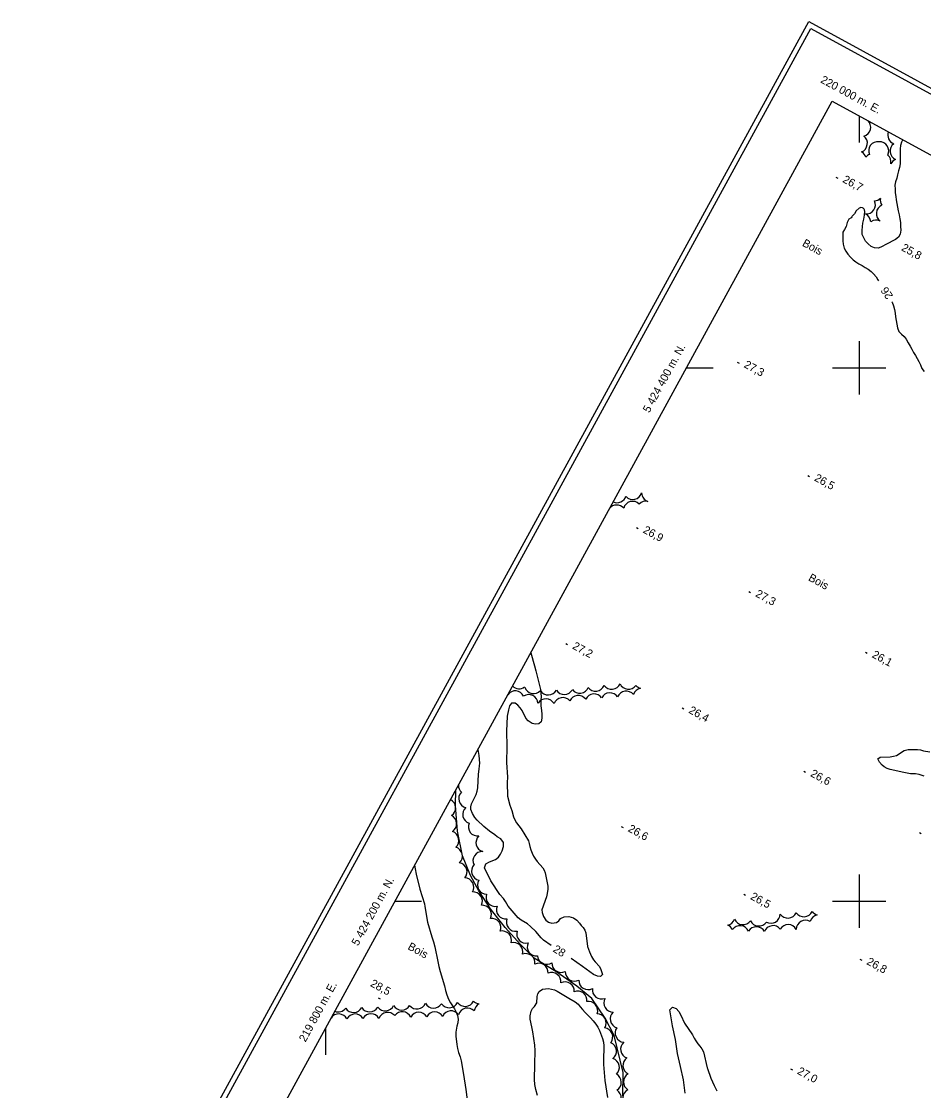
# Model space of a CAD drawing. Extents: x 219136 to 222520, y 5421589 to 5424530.
# Drawn here: x 219686 to 220024.1, y 5424129 to 5424529.9 of the extents above; entities that cross this region are included whole.
import ezdxf

# ---------------------------------------------------------------- set-up
doc = ezdxf.new("R2010")
doc.units = 0
for name, color, linetype in [('Level 2', 7, 'Continuous'), ('Level 22', 7, 'Continuous'), ('Level 3', 7, 'Continuous'), ('Level 44', 7, 'Continuous'), ('Level 60', 7, 'Continuous'), ('Level 61', 7, 'Continuous')]:
    doc.layers.add(name, color=color, linetype=linetype)

msp = doc.modelspace()

# ---------------------------------------------------------------- linework, layer by layer
at = {"layer": 'Level 2'}
for points in [[(220016.51, 5424485.47), (220016.09, 5424485.12), (220015.91, 5424484.87), (220015.8, 5424484.63), (220015.47, 5424483.35), (220015.33, 5424482.08), (220015.29, 5424480.61), (220015.31, 5424479.23), (220015.36, 5424477.78), (220015.32, 5424476.52), (220015.04, 5424475.07), (220014.68, 5424473.8), (220014.29, 5424472.41), (220014.05, 5424471.08), (220013.57, 5424469.74), (220013.38, 5424468.49), (220013.42, 5424467), (220013.51, 5424465.64), (220013.66, 5424464.28), (220013.89, 5424462.97), (220014.1, 5424461.62), (220014.28, 5424460.29), (220014.6, 5424458.92), (220014.95, 5424457.4), (220015.25, 5424455.91), (220015.41, 5424454.52), (220015.46, 5424453.01), (220015.56, 5424451.67), (220015.32, 5424450.09), (220014.67, 5424449), (220013.64, 5424448.14), (220012.31, 5424447.43)], [(220012.31, 5424447.43), (220011.15, 5424446.81), (220009.97, 5424446.18), (220008.56, 5424445.43), (220007.27, 5424444.92), (220005.77, 5424444.95), (220004.49, 5424445.49), (220003.4, 5424446.46), (220002.39, 5424447.54), (220001.71, 5424448.73), (220001.1, 5424450.01), (220001.06, 5424451.51), (220001.21, 5424452.93), (220001.38, 5424454.29), (220001.69, 5424455.79), (220001.96, 5424457.26), (220002.11, 5424458.66), (220001.98, 5424459.21), (220001.84, 5424459.45), (220001.46, 5424459.86), (220001.22, 5424459.98), (220000.63, 5424460.1), (220000.32, 5424460.03), (219999.95, 5424459.82), (219998.9, 5424458.89), (219998.16, 5424457.68), (219997.74, 5424457.26), (219997.36, 5424456.89), (219997.25, 5424456.66), (219996.92, 5424456.21), (219996.1, 5424455.71), (219996.1, 5424455.71)], [(219996.1, 5424455.71), (219995.46, 5424454.44), (219995.15, 5424453.01), (219994.47, 5424451.81), (219993.85, 5424450.89), (219993.81, 5424450.59), (219993.83, 5424449.11), (219993.84, 5424447.61), (219993.97, 5424446.34), (219994.38, 5424444.91), (219995.01, 5424443.76), (219995.73, 5424442.65), (219996.72, 5424441.5), (219997.67, 5424440.54), (219998.69, 5424439.71), (219999.83, 5424439), (220001.05, 5424438.32), (220002.27, 5424437.67), (220003.38, 5424436.97), (220004.43, 5424436.12), (220005.38, 5424435.23), (220006.28, 5424434.15), (220007, 5424432.96), (220007.2, 5424432.62)], [(220012.19, 5424424.76), (220012.3, 5424424.56), (220012.81, 5424423.25), (220013.16, 5424421.9), (220013.41, 5424420.51), (220013.63, 5424419.12), (220013.88, 5424417.73), (220014.09, 5424416.38), (220014.32, 5424415.05), (220014.8, 5424413.67)], [(220014.8, 5424413.67), (220015.84, 5424412.61), (220016.79, 5424411.73), (220017.64, 5424410.71), (220018.38, 5424409.42), (220019.07, 5424408.13), (220019.71, 5424406.95), (220020.38, 5424405.76), (220021.04, 5424404.63), (220021.67, 5424403.46), (220022.28, 5424402.32), (220022.91, 5424401.1), (220023.47, 5424399.77), (220024.33, 5424398.58)], [(219876.87, 5424293.2), (219878.28, 5424288.32), (219878.84, 5424286.4), (219880.22, 5424280.87), (219880.52, 5424279.43), (219880.7, 5424278.03), (219880.74, 5424276.69), (219880.63, 5424275.47), (219880.6, 5424274.33), (219880.66, 5424273.32), (219880.93, 5424271.46), (219881.04, 5424270.19), (219881.03, 5424268.6), (219880.79, 5424267.25), (219879.89, 5424266.5), (219878.71, 5424266.4), (219877.39, 5424266.64), (219875.95, 5424267.59), (219875.07, 5424268.67), (219873.62, 5424271.47), (219872.87, 5424272.58), (219872, 5424273.58), (219870.98, 5424274.26), (219869.68, 5424274.24), (219868.93, 5424273.31), (219868.54, 5424271.78), (219868.08, 5424269.39), (219867.77, 5424263.82), (219867.97, 5424258.07), (219867.76, 5424251.97), (219868.15, 5424246.52), (219868.01, 5424244.47), (219868.15, 5424239.37), (219869.01, 5424236.04), (219869.73, 5424234.01), (219870.45, 5424231.68), (219870.94, 5424230.51), (219871.59, 5424229.39), (219873.35, 5424227.12), (219876.06, 5424222.63), (219876.34, 5424221.6), (219876.57, 5424220.48), (219876.9, 5424219.27), (219877.38, 5424218.05), (219877.95, 5424216.92), (219878.61, 5424215.84), (219879.34, 5424214.86), (219881.41, 5424212.59), (219881.97, 5424211.62), (219882.33, 5424210.66), (219883.34, 5424205.7), (219883.29, 5424204.54), (219883.07, 5424202.94), (219882.73, 5424201.62), (219880.99, 5424196.83), (219881.1, 5424195.82), (219881.7, 5424194.28), (219882.54, 5424192.92), (219883.56, 5424192.17), (219884.84, 5424191.84), (219886.52, 5424192.04), (219887.36, 5424192.69), (219887.99, 5424193.53), (219889.37, 5424194.2), (219891.2, 5424194.28), (219892.96, 5424193.81), (219894.17, 5424192.87), (219895.21, 5424191.75), (219895.81, 5424190.89), (219896.52, 5424190.1), (219897.1, 5424189.2), (219897.48, 5424188.19)], [(219856.84, 5424230.44), (219855.98, 5424231.4), (219855.08, 5424232.86), (219854.47, 5424234.41), (219854.42, 5424235.43), (219854.66, 5424236.49), (219855.37, 5424237.99), (219855.91, 5424238.97), (219856.41, 5424240.03), (219856.8, 5424241.26), (219857, 5424242.55), (219857.35, 5424247.62), (219857.49, 5424249.48), (219857.69, 5424250.76), (219857.75, 5424251.79), (219857.5, 5424254.59), (219857.12, 5424256.88), (219857.11, 5424257.03)], [(220024.38, 5424246.89), (220022.4, 5424247.56), (220021.07, 5424247.73), (220019.16, 5424247.83), (220016.66, 5424248.27), (220011.6, 5424249.42), (220010.44, 5424249.8), (220009.4, 5424250.34), (220008.57, 5424251.05), (220007.53, 5424252.14), (220006.99, 5424253.42), (220007.86, 5424254), (220011.61, 5424254.2), (220012.85, 5424254.34), (220014, 5424254.66), (220016.89, 5424256.5), (220018.33, 5424256.84), (220019.99, 5424256.93), (220021.77, 5424256.91), (220022.94, 5424256.78), (220024.03, 5424256.41), (220026.42, 5424256.01)], [(219884.53, 5424183.47), (219881.66, 5424185.38), (219880.73, 5424186.32), (219878.82, 5424188.7), (219876.76, 5424190.59), (219875.64, 5424191.49), (219873.25, 5424192.97), (219872.16, 5424193.83), (219868.47, 5424198.18), (219867.45, 5424199.9), (219866.61, 5424201.02), (219865.28, 5424202.59), (219861.91, 5424207.64), (219859.55, 5424212.52), (219860.06, 5424214.02), (219861.39, 5424214.8), (219863.69, 5424215.71), (219864.75, 5424216.47), (219865.6, 5424217.63), (219866.19, 5424218.91), (219866.69, 5424220.51), (219866.67, 5424222), (219865.65, 5424223.35), (219864.29, 5424224.21), (219863.36, 5424224.88), (219861.45, 5424226.33), (219859.31, 5424228.07), (219856.84, 5424230.44)], [(219833.36, 5424213.55), (219833.57, 5424212.12), (219833.93, 5424210.19), (219835.35, 5424204.57), (219837.01, 5424198.98), (219837.23, 5424198), (219838.23, 5424192.19), (219839.87, 5424186.63), (219840.46, 5424184.79), (219840.9, 5424182.97), (219842.04, 5424177.38), (219842.41, 5424175.51), (219842.92, 5424173.65), (219844.53, 5424168.25), (219844.94, 5424166.53), (219845.45, 5424164.86), (219846.08, 5424163.3), (219846.77, 5424161.93), (219848.28, 5424159.73), (219848.95, 5424158.47), (219849.48, 5424157.13), (219849.66, 5424155.77), (219849.52, 5424154.47), (219849.18, 5424153.15), (219848.85, 5424150.92), (219848.85, 5424149.4), (219849.13, 5424146.25), (219849.38, 5424144.74), (219849.82, 5424143.25), (219850.4, 5424141.71), (219850.84, 5424140.11), (219851.68, 5424135), (219852.57, 5424129.4), (219853.34, 5424123.72)], [(219897.48, 5424188.19), (219898.2, 5424183), (219898.91, 5424180.99), (219899.62, 5424179.26), (219900.37, 5424178.04), (219900.99, 5424177.25), (219902.67, 5424175.54), (219903.19, 5424174.43), (219903.74, 5424172.56), (219903.06, 5424171.8), (219901.85, 5424171.86), (219900.39, 5424172.55), (219896.23, 5424175.51), (219892.08, 5424178.49)], [(219879.37, 5424127.21), (219878.75, 5424129.4), (219878.43, 5424131.33), (219878.25, 5424133.23), (219878.37, 5424138.85), (219878.51, 5424144.04), (219878.39, 5424146.07), (219877.68, 5424151.08), (219877.36, 5424152.25), (219876.87, 5424154.64), (219876.69, 5424155.83), (219876.67, 5424157.06), (219877.01, 5424158.81), (219877.55, 5424159.76), (219878.27, 5424160.49), (219879.18, 5424161.94), (219879.32, 5424164.27), (219879.56, 5424165.28), (219880.07, 5424166.2), (219881.34, 5424167.03), (219882.4, 5424167.21), (219883.53, 5424167.24), (219884.63, 5424167.09), (219885.73, 5424166.81), (219886.8, 5424166.33), (219891.14, 5424163.68), (219893.5, 5424162.26), (219894.6, 5424161.43), (219895.46, 5424160.46), (219896.28, 5424159.37), (219897.22, 5424158.28), (219899.26, 5424156.28), (219900.27, 5424155.19), (219901.22, 5424153.97), (219902.01, 5424152.78), (219902.61, 5424151.52), (219903.73, 5424148.57), (219904.15, 5424147.13), (219904.25, 5424145.79), (219904.1, 5424140.23), (219904.14, 5424138.81), (219904.7, 5424132.84), (219905.59, 5424126.45)], [(219934.79, 5424128.03), (219934.09, 5424132.99), (219933.05, 5424138.08), (219931.86, 5424142.98), (219931.09, 5424148.19), (219930.02, 5424153.29), (219929.07, 5424159.25), (219930.05, 5424160.28), (219931.41, 5424159.76), (219932.38, 5424158.73), (219933.12, 5424157.31), (219934.45, 5424154.26), (219937.46, 5424149.88), (219938.17, 5424148.71), (219938.76, 5424147.61), (219939.48, 5424146.59), (219940.31, 5424145.67), (219941.03, 5424144.66), (219941.6, 5424143.52), (219943.05, 5424137.59), (219943.15, 5424137.32)], [(219943.15, 5424137.32), (219944.41, 5424133.7), (219945.61, 5424130.96), (219946.67, 5424128.96)]]:
    msp.add_lwpolyline(points, dxfattribs=at)
at = {"layer": 'Level 22'}
for points in [[(219861.84, 5424197.15), (219857.37, 5424203.95), (219854.24, 5424209.69), (219851.33, 5424217), (219849.37, 5424226.25), (219848.73, 5424235.96), (219848.81, 5424241.82)], [(219911.35, 5424126.96), (219911.54, 5424135.82), (219908.13, 5424149.72), (219904.8, 5424156.15), (219899.81, 5424163.54), (219894.17, 5424168.17), (219886.63, 5424173.36), (219878.14, 5424178.71), (219873.01, 5424183.84), (219867.3, 5424190.12), (219861.84, 5424197.15)]]:
    msp.add_lwpolyline(points, dxfattribs=at)
at = {"layer": 'Level 3'}
for p, q in [((219991.26, 5424471.5), (219991.96, 5424471.12)), ((219954.28, 5424402.09), (219954.98, 5424401.71)), ((219980.68, 5424359.59), (219981.38, 5424359.21)), ((219916.46, 5424340.1), (219917.16, 5424339.72)), ((219958.6, 5424316.17), (219959.3, 5424315.79)), ((219890.01, 5424296.59), (219890.71, 5424296.21)), ((220002.28, 5424293.35), (220002.98, 5424292.97)), ((219933.58, 5424272.51), (219934.28, 5424272.13)), ((219979.2, 5424248.77), (219979.9, 5424248.39)), ((219910.83, 5424228.09), (219911.53, 5424227.71)), ((220022.54, 5424225.81), (220023.24, 5424225.43)), ((219956.71, 5424202.67), (219957.41, 5424202.29)), ((220000.26, 5424178.27), (220000.96, 5424177.89)), ((219819.75, 5424163.8), (219820.45, 5424163.42)), ((219974.26, 5424137.19), (219974.96, 5424136.81))]:
    msp.add_line(p, q, dxfattribs=at)
at = {"layer": 'Level 44'}
for centre, start, end in [((220000.82, 5424490.23), 285.7692, 45.7692), ((220014.17, 5424487.25), 158.7298, 248.5187), ((219999.6, 5424484.19), 291.3782, 51.3783), ((220006.99, 5424481.35), 83.0539, 203.0539), ((220007.6, 5424481.33), 333.0383, 93.0383), ((220014.99, 5424481.26), 126.9938, 246.5773), ((219999.22, 5424477.92), 18.3374, 61.5859), ((220005.19, 5424476.82), 113.5755, 140.8232), ((220008.42, 5424477.13), 350.1591, 49.2371), ((220014.86, 5424474.85), 111.1414, 150.8168), ((220002.6, 5424461.15), 265.5302, 25.5302), ((220005.59, 5424466.11), 272.2503, 312.3146), ((220009.89, 5424457.85), 114.7426, 234.7426), ((220011.32, 5424462.91), 169.3949, 213.5041), ((220000.88, 5424454.55), 3.3338, 65.217), ((220006.33, 5424451.92), 63.3338, 125.217), ((219909.27, 5424352.88), 244.3064, 342.8566), ((219915.14, 5424354.12), 222.8566, 342.8566), ((219921.91, 5424353.13), 180.5549, 250.9124), ((219909.11, 5424345.1), 41.1859, 141.2945), ((219915.06, 5424346.48), 44.9441, 164.9441), ((219919.97, 5424346.49), 76.4828, 135.1019), ((219872.55, 5424283.13), 224.0385, 306.0604), ((219877.93, 5424281.32), 197.8457, 317.8457), ((219895.21, 5424281.48), 218.3661, 338.3661), ((219901.22, 5424282.25), 216.3665, 336.3665), ((219907.17, 5424282.94), 216.7406, 336.7406), ((219913.53, 5424282.96), 203.5854, 323.5854), ((219918.68, 5424276.45), 101.2979, 162.3657), ((219918.92, 5424283.19), 221.3565, 254.6684), ((219871.08, 5424275.43), 25.0958, 144.3528), ((219876.14, 5424274.02), 3.7924, 123.7924), ((219882.56, 5424272.44), 28.5275, 148.5275), ((219883.44, 5424280.82), 211.8648, 331.8648), ((219888.85, 5424272.89), 39.605, 159.605), ((219889.46, 5424280.99), 211.323, 331.323), ((219894.69, 5424273.71), 36.5321, 156.5321), ((219900.6, 5424274.28), 34.4858, 154.4858), ((219906.55, 5424274.69), 33.2658, 153.2658), ((219912.68, 5424275.33), 38.7482, 158.7482), ((219853.21, 5424243.45), 178.3969, 227.4829), ((219853.34, 5424238.47), 135.6088, 255.6088), ((219845.25, 5424234.98), 304.0172, 64.0172), ((219845.64, 5424229.01), 303.4282, 63.4282), ((219854.82, 5424232.55), 132.3406, 252.3406), ((219856.96, 5424227.92), 157.4196, 277.4196), ((219846.48, 5424222.82), 312.0546, 72.0546), ((219859.82, 5424221.99), 133.994, 253.994), ((219847.82, 5424216.93), 313.5315, 73.5315), ((219858.69, 5424215.2), 87.186, 207.186), ((219849.56, 5424211.01), 319.2525, 79.2525), ((219858.16, 5424211.28), 137.4869, 257.4869), ((219852.1, 5424205.29), 328.5681, 88.5681), ((219860.38, 5424206.12), 149.0398, 269.0398), ((219855.3, 5424200.03), 334.1089, 94.1089), ((219863.6, 5424201.52), 160.8387, 280.8387), ((219858.68, 5424195.06), 334.3053, 94.3053), ((219867.47, 5424196.83), 158.2264, 278.2264), ((219973.24, 5424197.17), 214.4512, 334.4512), ((219979.24, 5424197.63), 214.1986, 334.1986), ((219985.05, 5424198.29), 218.7703, 257.0999), ((219862.23, 5424190.12), 337.1058, 97.1058), ((219871.2, 5424192.18), 159.282, 279.282), ((219949.99, 5424194.42), 281.6842, 340.7265), ((219956.4, 5424194.71), 204.4758, 324.4758), ((219962.35, 5424194.18), 205.2331, 325.2331), ((219966.92, 5424195.21), 240.1538, 0.1538), ((219979.87, 5424189.46), 59.9127, 179.9127), ((219984.94, 5424191.51), 100.91, 164.0532), ((219866.2, 5424185.4), 343.0042, 103.0042), ((219875.07, 5424187.75), 163.0875, 283.0875), ((219949.46, 5424187.79), 28.1446, 69.2148), ((219955.31, 5424187.38), 23.8224, 143.8224), ((219961.45, 5424186.99), 28.9338, 148.9338), ((219967.71, 5424187.42), 38.8811, 158.8811), ((219973.37, 5424187.8), 28.7931, 148.7931), ((219870.41, 5424181.04), 344.9647, 104.9647), ((219879.02, 5424182.96), 155.9765, 275.9765), ((219875.03, 5424176.92), 351.702, 111.702), ((219882.84, 5424179.81), 184.8416, 304.8416), ((219879.94, 5424173.29), 355.3044, 115.3044), ((219888.27, 5424176.77), 176.6771, 296.6771), ((219884.77, 5424169.82), 353.331, 113.331), ((219893.29, 5424173.52), 177.4963, 297.4963), ((219889.74, 5424166.31), 356.2416, 116.2416), ((219898.35, 5424170.34), 178.2446, 298.2446), ((219903.42, 5424166.8), 171.8152, 291.8152), ((219894.49, 5424162.88), 352.0111, 112.0111), ((219907.73, 5424161.89), 150.7667, 270.7667), ((219804.73, 5424161.96), 247.9499, 323.6835), ((219810.44, 5424161.74), 212.9194, 332.9194), ((219816.48, 5424161.98), 211.5748, 331.5748), ((219822.34, 5424162.35), 215.7007, 335.7007), ((219828.5, 5424162.65), 209.8174, 329.8174), ((219834.22, 5424163.05), 218.1292, 338.1292), ((219840.48, 5424163.41), 208.4491, 328.4491), ((219846.29, 5424163.55), 214.3879, 334.3879), ((219852.26, 5424164.04), 214.945, 334.945), ((219853.18, 5424156.51), 43.9727, 163.9727), ((219857.92, 5424164.95), 223.2925, 262.831), ((219859.1, 5424158.45), 117.8896, 172.2334), ((219898.53, 5424158.98), 340.0793, 100.0793), ((219804.94, 5424154.3), 27.9727, 147.2381), ((219811.05, 5424154.28), 31.6701, 151.6701), ((219816.99, 5424154.37), 29.9759, 149.9759), ((219823.24, 5424154.9), 39.7027, 159.7027), ((219828.74, 5424155.12), 24.8699, 144.8699), ((219834.93, 5424154.92), 31.4305, 151.4305), ((219840.92, 5424155.06), 31.1976, 151.1976), ((219847.04, 5424155.44), 35.9102, 155.9102), ((219901.71, 5424154.34), 328.7647, 88.7647), ((219910.13, 5424155.88), 132.7949, 252.7949), ((219904.16, 5424149.12), 321.4916, 81.4916), ((219911.97, 5424150.62), 145.7301, 265.7301), ((219905.56, 5424143.75), 307.7967, 67.7967), ((219913.99, 5424144.56), 131.2088, 251.2088), ((219906.64, 5424137.71), 312.4094, 72.4094), ((219914.86, 5424138.44), 124.8748, 244.8748), ((219915.08, 5424132.29), 119.3178, 239.3178), ((219907.36, 5424132.09), 302.235, 62.235), ((219907.37, 5424126.23), 297.9299, 57.9299), ((219914.85, 5424126.2), 116.2571, 240.0781)]:
    msp.add_arc(centre, 3.46, start, end, dxfattribs=at)
at = {"layer": 'Level 60'}
for points in [[(219135.93, 5422982.66), (219981.09, 5424529.89), (222519.95, 5423143.06), (221674.79, 5421595.83), (219135.93, 5422982.66)], [(219138.65, 5422983.46), (219981.9, 5424527.19), (222517.24, 5423142.28), (221673.99, 5421598.55), (219138.65, 5422983.46)]]:
    msp.add_lwpolyline(points, dxfattribs=at)
msp.add_lwpolyline([(219164.83, 5422989.67), (219989.85, 5424500.03), (222033.74, 5423383.57), (221208.72, 5421873.21)], close=True, dxfattribs=at)
at = {"layer": 'Level 61'}
for p, q in [((220000, 5424494.49), (220000, 5424484.49)), ((219935.21, 5424400), (219945.21, 5424400)), ((219825.96, 5424200), (219835.96, 5424200)), ((219800, 5424152.47), (219800, 5424142.47))]:
    msp.add_line(p, q, dxfattribs=at)
for points in [[(220000, 5424410), (220000, 5424400), (220000, 5424390)], [(219990, 5424400), (220000, 5424400), (220010, 5424400)], [(220000, 5424210), (220000, 5424200), (220000, 5424190)], [(219990, 5424200), (220000, 5424200), (220010, 5424200)]]:
    msp.add_lwpolyline(points, dxfattribs=at)

# ---------------------------------------------------------------- texts
at = {"layer": 'Level 2'}
for s, rotation, p in [('26', 124.5255, (220012.82, 5424427.02)), ('28', 328.2805, (219884.94, 5424181.29))]:
    msp.add_text(s, height=3, rotation=rotation, dxfattribs=at).set_placement(p)
at = {"layer": 'Level 3'}
for s, p in [('26,7', (219993.5, 5424469.76)), ('25,8', (220015.52, 5424444.18)), ('27,3', (219956.52, 5424400.35)), ('26,5', (219982.92, 5424357.85)), ('26,9', (219918.7, 5424338.36)), ('27,3', (219960.84, 5424314.43)), ('27,2', (219892.25, 5424294.85)), ('26,1', (220004.52, 5424291.61)), ('26,4', (219935.82, 5424270.77)), ('26,6', (219981.44, 5424247.03)), ('26,6', (219913.07, 5424226.35)), ('26,5', (219958.95, 5424200.93)), ('26,8', (220002.5, 5424176.53)), ('28,5', (219816.51, 5424168.31)), ('27,0', (219976.5, 5424135.45))]:
    msp.add_text(s, height=3, rotation=331.383, dxfattribs=at).set_placement(p)
at = {"layer": 'Level 44'}
for p in [(219978.38, 5424445.87), (219980.66, 5424320.42), (219830.51, 5424182.15)]:
    msp.add_text('Bois', height=3, rotation=331.3547, dxfattribs=at).set_placement(p)
at = {"layer": 'Level 61'}
for s, rotation, p in [('220 000 m. E.', 331.3547, (219985.22, 5424507.12)), ('5 424 400 m. N.', 61.3548, (219921.31, 5424382.91)), ('5 424 200 m. N.', 61.3548, (219812.14, 5424183.05)), ('219 800 m. E.', 61.3548, (219792.44, 5424146.99))]:
    msp.add_text(s, height=3, rotation=rotation, dxfattribs=at).set_placement(p)

doc.saveas('drawing.dxf')
